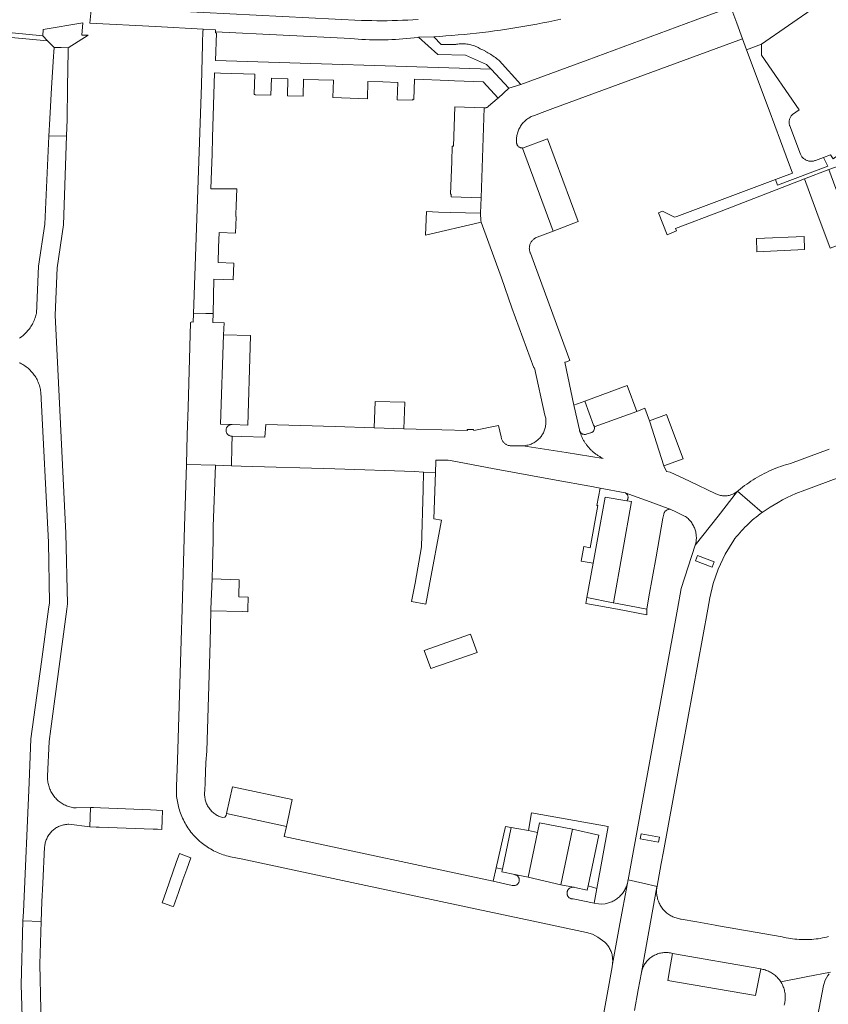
# Model space of a CAD drawing. Extents: x 152825 to 164088, y 457113 to 463005.
# Tile 258 of 364: x 158649 to 158785, y 460184 to 460349. Entities that reach past the tile are written whole.
import ezdxf

# ---------------------------------------------------------------- set-up
doc = ezdxf.new("R2010")
doc.units = 0
doc.header["$LTSCALE"] = 0.5
for name, color, linetype, lineweight in [('B-PV-VH-GESLOTENVERHARDING_ASFALT-GV', 251, 'CONTINUOUS', 18), ('B-PV-VH-GESLOTENVERHARDING_KUNSTSTOF-GV', 251, 'CONTINUOUS', 18), ('B-PV-VH-ONVERHARD_ZAND-GV', 251, 'CONTINUOUS', 18), ('B-PV-VH-OPENVERHARDING_BETONSTRAATSTEEN-GV', 251, 'CONTINUOUS', 18)]:
    doc.layers.add(name, color=color, linetype=linetype, lineweight=lineweight)

msp = doc.modelspace()

# ---------------------------------------------------------------- linework, layer by layer
at = {"layer": 'B-PV-VH-GESLOTENVERHARDING_ASFALT-GV', "flags": 128}
for points in [[(158661.078, 460351.144), (158660.801, 460348.373), (158671.82, 460347.814), (158679.81, 460347.35), (158681.85, 460347.26), (158681.855, 460346.937), (158704.582, 460345.8), (158705.206, 460345.742), (158705.83, 460345.692), (158706.456, 460345.651), (158707.081, 460345.617), (158707.707, 460345.591), (158708.334, 460345.573), (158708.96, 460345.563), (158709.587, 460345.562), (158710.213, 460345.568), (158710.839, 460345.582), (158711.466, 460345.604), (158712.091, 460345.634), (158712.717, 460345.672), (158713.342, 460345.718), (158713.966, 460345.773), (158714.589, 460345.835), (158715.212, 460345.905), (158715.834, 460345.983), (158715.978, 460346.002), (158718.499, 460346.101), (158719.524, 460346.162), (158720.549, 460346.231), (158721.573, 460346.308), (158722.597, 460346.393), (158723.619, 460346.486), (158724.641, 460346.587), (158725.663, 460346.696), (158726.683, 460346.813), (158727.702, 460346.937), (158728.721, 460347.07), (158729.738, 460347.211), (158730.754, 460347.359), (158731.769, 460347.516), (158732.783, 460347.68), (158733.796, 460347.852), (158734.807, 460348.032), (158735.816, 460348.22), (158736.824, 460348.416), (158737.831, 460348.62), (158738.836, 460348.831), (158739.839, 460349.051)], [(158715.878, 460349), (158715.015, 460348.946), (158714.152, 460348.899), (158713.288, 460348.86), (158712.424, 460348.829), (158711.56, 460348.806), (158710.695, 460348.791), (158709.831, 460348.784), (158708.966, 460348.786), (158708.102, 460348.795), (158707.237, 460348.812), (158706.373, 460348.837), (158671.038, 460350.637)], [(158648.923, 460291.373), (158649.124, 460291.28), (158649.321, 460291.181), (158649.514, 460291.074), (158649.704, 460290.961), (158649.889, 460290.84), (158650.07, 460290.713), (158650.246, 460290.58), (158650.417, 460290.44), (158650.583, 460290.294), (158650.744, 460290.143), (158650.899, 460289.985), (158651.048, 460289.822), (158651.191, 460289.654), (158651.328, 460289.481), (158651.459, 460289.303), (158651.583, 460289.12), (158651.7, 460288.933), (158651.811, 460288.742), (158651.914, 460288.546), (158652.011, 460288.348), (158652.1, 460288.145), (158652.182, 460287.94), (158652.256, 460287.732), (158652.323, 460287.522), (158652.382, 460287.309), (158652.433, 460287.094), (158652.477, 460286.877), (158652.512, 460286.659), (158652.54, 460286.44), (158653.83, 460261.28), (158654.01, 460251.08), (158653.863, 460250), (158652.66, 460241.2), (158650.89, 460228.24), (158650.575, 460220.915), (158649.64, 460199.2), (158649.56, 460197.68), (158652.612, 460197.581), (158652.72, 460200.9), (158652.88, 460204.05), (158653.19, 460210.07), (158653.191, 460210.092), (158653.207, 460210.272), (158653.231, 460210.451), (158653.262, 460210.629), (158653.301, 460210.805), (158653.348, 460210.979), (158653.403, 460211.152), (158653.466, 460211.321), (158653.535, 460211.488), (158653.612, 460211.651), (158653.697, 460211.811), (158653.788, 460211.967), (158653.886, 460212.119), (158653.991, 460212.266), (158654.102, 460212.409), (158654.219, 460212.546), (158654.342, 460212.678), (158654.471, 460212.805), (158654.606, 460212.925), (158654.745, 460213.04), (158654.89, 460213.148), (158655.039, 460213.25), (158655.193, 460213.345), (158655.35, 460213.434), (158655.512, 460213.515), (158655.677, 460213.589), (158655.845, 460213.655), (158656.016, 460213.714), (158656.189, 460213.766), (158656.364, 460213.81), (158656.541, 460213.845), (158656.72, 460213.874), (158656.899, 460213.894), (158657.079, 460213.906), (158657.26, 460213.91), (158660.79, 460213.47), (158660.92, 460216.73), (158658.46, 460216.65), (158658.431, 460216.652), (158658.229, 460216.67), (158658.029, 460216.697), (158657.83, 460216.731), (158657.632, 460216.773), (158657.436, 460216.823), (158657.242, 460216.88), (158657.051, 460216.945), (158656.862, 460217.018), (158656.677, 460217.098), (158656.494, 460217.185), (158656.316, 460217.28), (158656.141, 460217.382), (158655.97, 460217.49), (158655.804, 460217.605), (158655.642, 460217.726), (158655.486, 460217.854), (158655.334, 460217.988), (158655.188, 460218.128), (158655.048, 460218.273), (158654.913, 460218.424), (158654.785, 460218.58), (158654.663, 460218.741), (158654.547, 460218.907), (158654.438, 460219.077), (158654.336, 460219.252), (158654.241, 460219.43), (158654.153, 460219.612), (158654.072, 460219.797), (158653.998, 460219.986), (158653.933, 460220.177), (158653.874, 460220.37), (158653.823, 460220.566), (158653.781, 460220.763), (158653.746, 460220.962), (158653.719, 460221.163), (158653.699, 460221.364), (158653.688, 460221.566), (158653.685, 460221.768), (158653.69, 460221.97), (158653.95, 460227.79), (158654.235, 460229.908), (158656.939, 460250), (158657.06, 460250.9), (158656.78, 460262.76), (158655.396, 460290.283), (158654.94, 460299.36), (158655.31, 460307.32), (158656.36, 460314.54), (158656.876, 460329.467), (158653.914, 460329.407), (158653.23, 460314.65), (158652.17, 460307.58), (158651.801, 460299.62), (158651.785, 460299.55), (158651.73, 460299.328), (158651.667, 460299.107), (158651.596, 460298.889), (158651.517, 460298.673), (158651.432, 460298.46), (158651.338, 460298.251), (158651.238, 460298.044), (158651.13, 460297.841), (158651.016, 460297.643), (158650.894, 460297.448), (158650.766, 460297.258), (158650.631, 460297.072), (158650.49, 460296.891), (158650.343, 460296.715), (158650.19, 460296.544), (158650.101, 460296.451), (158650.03, 460296.379), (158649.865, 460296.219), (158649.695, 460296.065), (158649.519, 460295.918), (158649.339, 460295.776), (158649.153, 460295.641), (158648.963, 460295.512)], [(158752.206, 460182.658), (158752.83, 460186.1), (158753.36, 460189.02), (158754.613, 460195.894), (158755.984, 460203.407), (158755.998, 460203.487), (158753.634, 460204.025), (158751.13, 460204.58), (158751.107, 460204.419), (158751.072, 460204.229), (158751.029, 460204.041), (158749.769, 460197.209), (158748.518, 460190.431), (158748.506, 460190.346), (158748.475, 460190.162), (158748.435, 460189.979), (158742.86, 460159.04)], [(158652.89, 460167.59), (158652.38, 460190.46), (158652.612, 460197.581), (158649.56, 460197.68), (158649.26, 460186.96), (158649.85, 460167.44)]]:
    msp.add_lwpolyline(points, dxfattribs=at)
for points in [[(158655.97, 460344.265), (158654.8, 460344.31), (158654.749, 460343.534), (158654.699, 460342.757), (158654.374, 460337.538), (158654.05, 460332.32), (158653.914, 460329.407), (158656.876, 460329.467), (158656.957, 460332.191), (158657.041, 460337.674), (158657.133, 460343.688), (158657.14, 460344.22)], [(158661.411, 460216.71), (158660.92, 460216.73), (158660.855, 460215.1), (158660.79, 460213.47), (158661.82, 460213.434), (158662.372, 460213.414), (158666.891, 460213.257), (158671.41, 460213.1), (158672.125, 460213.075), (158672.84, 460213.05), (158672.905, 460214.64), (158672.97, 460216.23), (158671.97, 460216.271), (158670.971, 460216.313), (158666.772, 460216.488), (158662.573, 460216.663)], [(158677.71, 460208.29), (158675.84, 460209.03), (158675.289, 460207.471), (158673.586, 460202.643), (158672.917, 460200.755), (158673.12, 460200.68), (158674.53, 460200.19), (158674.821, 460200.088), (158675.654, 460202.454), (158676.405, 460204.587), (158677.037, 460206.38)]]:
    msp.add_lwpolyline(points, close=True, dxfattribs=at)
at = {"layer": 'B-PV-VH-GESLOTENVERHARDING_KUNSTSTOF-GV', "flags": 128}
for points in [[(158780.737, 460310.379), (158780.669, 460312.559), (158772.669, 460312.204), (158772.759, 460310.015)], [(158725.791, 460242.77), (158724.706, 460245.796), (158716.904, 460243.073), (158718.013, 460240.068)]]:
    msp.add_lwpolyline(points, close=True, dxfattribs=at)
at = {"layer": 'B-PV-VH-ONVERHARD_ZAND-GV', "flags": 128}
for points in [[(158742.051, 460284.254), (158742.1, 460284.02), (158742.957, 460280.132), (158742.972, 460280.048), (158742.995, 460279.966), (158743.025, 460279.887), (158743.063, 460279.81), (158743.108, 460279.737), (158743.16, 460279.669), (158743.217, 460279.606), (158743.28, 460279.548), (158743.349, 460279.497), (158743.421, 460279.453), (158743.498, 460279.415), (158743.578, 460279.385), (158743.66, 460279.362), (158743.744, 460279.347), (158743.829, 460279.341), (158743.915, 460279.342), (158743.999, 460279.351), (158744.083, 460279.368), (158744.165, 460279.392), (158744.238, 460279.422), (158744.829, 460279.607), (158744.908, 460279.628), (158744.984, 460279.656), (158745.058, 460279.691), (158745.127, 460279.734), (158745.192, 460279.783), (158745.252, 460279.838), (158745.306, 460279.899), (158745.354, 460279.965), (158745.395, 460280.036), (158745.429, 460280.109), (158745.456, 460280.187), (158745.475, 460280.266), (158745.486, 460280.347), (158745.49, 460280.428), (158745.485, 460280.509), (158745.472, 460280.59), (158745.462, 460280.633), (158745.417, 460280.761), (158745.351, 460280.88), (158743.89, 460284.93)], [(158750.642, 460269.555), (158746.439, 460270.326), (158745.89, 460267.44), (158746.08, 460267.41), (158744.77, 460260.32), (158743.69, 460260.53), (158743.25, 460258.07), (158745.251, 460257.711), (158747.28, 460268.84), (158750.899, 460268.212), (158750.953, 460268.273), (158751.001, 460268.34), (158751.041, 460268.411), (158751.075, 460268.485), (158751.102, 460268.563), (158751.12, 460268.642), (158751.131, 460268.723), (158751.134, 460268.805), (158751.129, 460268.887), (158751.115, 460268.967), (158751.095, 460269.046), (158751.066, 460269.123), (158751.03, 460269.196), (158750.987, 460269.266), (158750.938, 460269.331), (158750.882, 460269.391), (158750.821, 460269.445), (158750.755, 460269.493), (158750.684, 460269.534), (158750.656, 460269.55)], [(158748.61, 460251.09), (158744.2, 460251.95), (158744.016, 460250.984), (158749.375, 460250), (158754.307, 460249.092), (158754.278, 460250.042), (158751.36, 460250.582), (158748.69, 460251.075)], [(158747.8, 460213.55), (158734.94, 460215.82), (158734.42, 460212.87), (158735.94, 460212.54), (158736.29, 460214.18), (158741.83, 460213.08), (158746.22, 460212.09), (158744.41, 460203.558), (158745.872, 460203.157)], [(158731.512, 460213.385), (158730.53, 460213.56), (158728.999, 460206.606), (158730.053, 460206.404)], [(158730.053, 460206.404), (158728.999, 460206.606), (158728.5, 460204.34), (158731.69, 460203.65), (158731.774, 460203.631), (158731.86, 460203.619), (158731.946, 460203.615), (158732.032, 460203.62), (158732.118, 460203.632), (158732.202, 460203.652), (158732.284, 460203.68), (158732.363, 460203.716), (158732.438, 460203.758), (158732.509, 460203.807), (158732.575, 460203.863), (158732.636, 460203.924), (158732.691, 460203.991), (158732.739, 460204.063), (158732.781, 460204.139), (158732.815, 460204.218), (158732.842, 460204.3), (158732.861, 460204.384), (158732.872, 460204.47), (158732.876, 460204.556), (158732.871, 460204.643), (158732.859, 460204.728), (158732.838, 460204.812), (158732.81, 460204.894), (158732.775, 460204.973), (158732.732, 460205.048), (158732.683, 460205.119), (158732.627, 460205.185), (158732.565, 460205.245), (158732.498, 460205.3), (158732.426, 460205.348), (158732.35, 460205.389), (158732.271, 460205.424), (158732.189, 460205.45), (158732.15, 460205.46), (158729.95, 460205.91)], [(158745.872, 460203.157), (158744.41, 460203.558), (158744.26, 460202.85), (158742.17, 460203.31), (158742.084, 460203.333), (158741.997, 460203.348), (158741.908, 460203.355), (158741.819, 460203.355), (158741.731, 460203.346), (158741.643, 460203.329), (158741.558, 460203.305), (158741.475, 460203.273), (158741.395, 460203.234), (158741.319, 460203.187), (158741.248, 460203.134), (158741.182, 460203.075), (158741.121, 460203.01), (158741.066, 460202.94), (158741.018, 460202.865), (158740.977, 460202.787), (158740.943, 460202.705), (158740.916, 460202.62), (158740.898, 460202.533), (158740.887, 460202.444), (158740.884, 460202.356), (158740.889, 460202.267), (158740.902, 460202.179), (158740.923, 460202.093), (158740.951, 460202.008), (158740.988, 460201.927), (158741.031, 460201.85), (158741.081, 460201.776), (158741.137, 460201.707), (158741.199, 460201.644), (158741.267, 460201.586), (158741.34, 460201.535), (158741.417, 460201.491), (158741.497, 460201.453), (158741.581, 460201.424), (158741.667, 460201.401), (158741.755, 460201.387), (158741.844, 460201.38), (158741.89, 460201.38), (158745.413, 460200.684)]]:
    msp.add_lwpolyline(points, close=True, dxfattribs=at)
at = {"layer": 'B-PV-VH-OPENVERHARDING_BETONSTRAATSTEEN-GV', "flags": 128}
for points in [[(158726.49, 460314.999), (158729.9, 460305.61), (158731.62, 460300.58), (158735.3, 460290.55), (158735.44, 460290.55), (158737.186, 460282.591), (158737.231, 460282.424), (158737.27, 460282.249), (158737.302, 460282.072), (158737.325, 460281.894), (158737.341, 460281.715), (158737.348, 460281.536), (158737.348, 460281.356), (158737.339, 460281.177), (158737.323, 460280.998), (158737.298, 460280.82), (158737.266, 460280.644), (158737.226, 460280.469), (158737.178, 460280.296), (158737.122, 460280.125), (158737.059, 460279.957), (158736.989, 460279.792), (158736.911, 460279.63), (158736.826, 460279.472), (158736.734, 460279.318), (158736.636, 460279.168), (158736.53, 460279.022), (158736.419, 460278.882), (158736.301, 460278.746), (158736.177, 460278.616), (158736.048, 460278.492), (158735.913, 460278.373), (158735.773, 460278.261), (158735.628, 460278.155), (158735.479, 460278.055), (158735.325, 460277.962), (158735.168, 460277.876), (158735.006, 460277.798), (158734.841, 460277.726), (158734.674, 460277.662), (158734.503, 460277.606), (158734.331, 460277.557), (158734.156, 460277.516), (158733.98, 460277.482), (158733.802, 460277.457), (158733.623, 460277.44), (158733.444, 460277.43), (158740.752, 460276.289), (158746.94, 460275.32), (158746.824, 460275.376), (158746.708, 460275.434), (158746.594, 460275.494), (158746.48, 460275.556), (158746.368, 460275.62), (158746.257, 460275.686), (158746.147, 460275.754), (158746.038, 460275.824), (158745.931, 460275.896), (158745.825, 460275.969), (158745.72, 460276.045), (158745.616, 460276.122), (158745.514, 460276.201), (158745.414, 460276.282), (158745.314, 460276.365), (158745.216, 460276.449), (158745.12, 460276.536), (158745.025, 460276.624), (158744.932, 460276.713), (158744.841, 460276.804), (158744.751, 460276.897), (158744.662, 460276.991), (158744.576, 460277.087), (158744.491, 460277.184), (158744.407, 460277.283), (158744.326, 460277.383), (158744.246, 460277.485), (158744.168, 460277.588), (158744.092, 460277.693), (158744.018, 460277.799), (158743.946, 460277.906), (158743.876, 460278.014), (158743.807, 460278.124), (158743.74, 460278.234), (158743.676, 460278.346), (158743.613, 460278.459), (158743.553, 460278.573), (158743.494, 460278.689), (158743.438, 460278.805), (158743.383, 460278.922), (158743.331, 460279.04), (158743.28, 460279.159), (158743.232, 460279.279), (158743.186, 460279.4), (158743.142, 460279.521), (158743.1, 460279.643), (158743.06, 460279.766), (158743.025, 460279.887), (158742.995, 460279.966), (158742.972, 460280.048), (158742.957, 460280.132), (158742.1, 460284.02), (158742.051, 460284.254), (158740.53, 460291.46), (158740.63, 460291.5), (158741.37, 460291.78), (158737.27, 460302.87), (158735.18, 460308.55), (158734.728, 460309.766), (158734.693, 460309.849), (158734.651, 460309.968), (158734.617, 460310.09), (158734.59, 460310.214), (158734.571, 460310.339), (158734.56, 460310.464), (158734.557, 460310.591), (158734.562, 460310.717), (158734.575, 460310.843), (158734.596, 460310.968), (158734.625, 460311.091), (158734.661, 460311.212), (158734.705, 460311.33), (158734.757, 460311.446), (158734.815, 460311.558), (158734.881, 460311.666), (158734.953, 460311.77), (158735.032, 460311.869), (158735.117, 460311.962), (158735.207, 460312.05), (158735.303, 460312.133), (158735.404, 460312.209), (158735.51, 460312.278), (158735.62, 460312.341), (158735.733, 460312.397), (158735.85, 460312.445), (158738.58, 460313.48), (158733.4, 460327.42), (158733.345, 460327.421), (158733.256, 460327.429), (158733.169, 460327.446), (158733.083, 460327.47), (158733, 460327.501), (158732.92, 460327.54), (158732.843, 460327.586), (158732.771, 460327.639), (158732.705, 460327.698), (158732.644, 460327.762), (158732.588, 460327.832), (158732.54, 460327.907), (158732.498, 460327.985), (158732.463, 460328.067), (158732.436, 460328.152), (158732.428, 460328.221), (158732.41, 460328.407), (158732.401, 460328.595), (158732.399, 460328.782), (158732.406, 460328.969), (158732.42, 460329.156), (158732.443, 460329.343), (158732.473, 460329.527), (158732.511, 460329.711), (158732.557, 460329.893), (158732.611, 460330.073), (158732.672, 460330.25), (158732.741, 460330.424), (158732.817, 460330.595), (158732.901, 460330.763), (158732.992, 460330.927), (158733.089, 460331.088), (158733.193, 460331.243), (158733.304, 460331.395), (158733.421, 460331.541), (158733.544, 460331.682), (158733.674, 460331.818), (158733.808, 460331.949), (158733.949, 460332.073), (158734.094, 460332.191), (158734.245, 460332.303), (158734.4, 460332.409), (158734.559, 460332.508), (158734.722, 460332.599), (158734.89, 460332.684), (158735.06, 460332.762), (158735.234, 460332.832), (158735.411, 460332.895), (158735.59, 460332.95), (158736.237, 460333.189), (158738.504, 460334.025), (158770.34, 460345.77), (158769.376, 460348.362), (158768.362, 460351.085), (158762.4, 460348.86), (158744.27, 460342.14), (158733.109, 460338.106), (158731.14, 460337.44), (158729.35, 460335.8), (158729.182, 460335.659), (158727.73, 460334.44), (158727.719, 460334.429), (158727.708, 460334.417), (158727.697, 460334.406), (158727.685, 460334.396), (158727.674, 460334.385), (158727.662, 460334.375), (158727.65, 460334.364), (158727.638, 460334.354), (158727.625, 460334.345), (158727.613, 460334.335), (158727.6, 460334.326), (158727.587, 460334.317), (158727.574, 460334.308), (158727.561, 460334.299), (158727.548, 460334.291), (158727.535, 460334.282), (158727.521, 460334.275), (158727.507, 460334.267), (158727.493, 460334.259), (158727.479, 460334.252), (158727.465, 460334.245), (158727.451, 460334.238), (158727.437, 460334.232), (158727.422, 460334.225), (158727.408, 460334.219), (158727.393, 460334.214), (158727.378, 460334.208), (158727.364, 460334.203), (158727.349, 460334.198), (158727.334, 460334.193), (158727.319, 460334.189), (158727.303, 460334.185), (158727.288, 460334.181), (158727.273, 460334.177), (158727.258, 460334.174), (158727.242, 460334.17), (158727.227, 460334.167), (158727.211, 460334.165), (158727.196, 460334.163), (158727.18, 460334.16), (158727.164, 460334.159), (158727.149, 460334.157), (158727.133, 460334.156), (158727.117, 460334.155), (158727.102, 460334.154), (158727.086, 460334.154), (158727.07, 460334.153), (158727.054, 460334.154), (158727.038, 460334.154), (158727.023, 460334.155), (158727.007, 460334.156), (158726.991, 460334.157), (158726.976, 460334.158), (158726.96, 460334.16), (158726.45, 460319.06), (158726.39, 460317.85), (158726.37, 460316.48), (158726.41, 460315.22)], [(158657.14, 460344.22), (158660.506, 460346.343), (158659.439, 460346.344), (158659.582, 460348.435), (158652.946, 460347.305), (158652.868, 460346.242), (158653.683, 460345.427), (158654.8, 460344.31)], [(158652.868, 460346.242), (158645.383, 460346.971), (158645.15, 460346.196), (158648.178, 460345.903), (158653.683, 460345.427)], [(158691.175, 460336.282), (158691.27, 460339.12), (158694.04, 460339.03), (158693.944, 460336.188), (158696.566, 460336.137), (158696.66, 460338.95), (158699.189, 460338.87), (158701.69, 460338.79), (158701.599, 460335.872), (158707.37, 460335.66), (158707.46, 460338.6), (158709.961, 460338.52), (158712.46, 460338.44), (158712.353, 460335.515), (158714.996, 460335.429), (158715, 460335.59), (158715.16, 460335.58), (158715.27, 460338.98), (158721.05, 460338.77), (158721.98, 460338.7), (158726.82, 460338.55), (158729.35, 460335.8), (158731.14, 460337.44), (158728.16, 460340.67), (158681.89, 460342.12), (158682.06, 460346.71), (158681.86, 460346.75), (158681.855, 460346.937), (158681.85, 460347.26), (158679.81, 460347.35), (158679.77, 460346.88), (158679.718, 460345.18), (158679.706, 460344.786), (158679.5, 460338), (158678.168, 460299.586), (158680.273, 460299.622), (158681.462, 460299.64), (158681.62, 460305.4), (158684.859, 460305.305), (158684.938, 460308.108), (158682.3, 460308.21), (158682.385, 460310.709), (158682.47, 460313.22), (158685.236, 460313.128), (158685.35, 460315.79), (158685.36, 460315.94), (158685.27, 460315.94), (158685.28, 460316.26), (158685.36, 460317.74), (158685.46, 460320.54), (158681.089, 460320.54), (158681.18, 460323.59), (158681.29, 460326.4), (158681.35, 460329.17), (158681.698, 460340.032), (158682.71, 460340), (158688.49, 460339.81), (158688.37, 460336.42), (158688.52, 460336.42), (158688.517, 460336.368)], [(158719.73, 460344.78), (158718.499, 460346.101), (158715.978, 460346.002), (158719.19, 460343.12), (158723.86, 460343), (158727.39, 460341.44), (158728.16, 460340.67), (158731.14, 460337.44), (158733.109, 460338.106), (158729.5, 460342.1), (158729.476, 460342.12), (158729.451, 460342.14), (158729.257, 460342.295), (158729.061, 460342.446), (158728.862, 460342.595), (158728.66, 460342.739), (158728.455, 460342.88), (158728.249, 460343.017), (158728.039, 460343.15), (158727.828, 460343.279), (158727.614, 460343.405), (158727.398, 460343.527), (158727.213, 460343.627), (158727.179, 460343.645), (158726.959, 460343.759), (158726.736, 460343.869), (158726.512, 460343.975), (158726.327, 460344.089), (158726.138, 460344.196), (158725.945, 460344.296), (158725.749, 460344.389), (158725.549, 460344.475), (158725.346, 460344.553), (158725.141, 460344.623), (158724.933, 460344.686), (158724.723, 460344.742), (158724.511, 460344.789), (158724.297, 460344.829), (158724.082, 460344.861), (158723.867, 460344.885), (158723.65, 460344.901), (158723.433, 460344.909), (158723.216, 460344.909), (158722.998, 460344.901), (158722.782, 460344.885), (158722.566, 460344.861), (158722.351, 460344.829), (158722.244, 460344.81)], [(158775.87, 460322.11), (158776.2, 460321.2), (158784.65, 460324.37), (158783.952, 460325.844), (158782.569, 460325.327), (158782.481, 460325.297), (158782.36, 460325.262), (158782.236, 460325.234), (158782.112, 460325.215), (158781.986, 460325.203), (158781.859, 460325.2), (158781.733, 460325.205), (158781.607, 460325.217), (158781.483, 460325.238), (158781.359, 460325.266), (158781.238, 460325.302), (158781.12, 460325.346), (158781.004, 460325.397), (158780.892, 460325.455), (158780.783, 460325.52), (158780.679, 460325.592), (158780.58, 460325.671), (158780.486, 460325.755), (158780.398, 460325.845), (158780.315, 460325.941), (158780.239, 460326.042), (158780.169, 460326.147), (158780.106, 460326.257), (158780.05, 460326.37), (158778.28, 460331.137), (158778.253, 460331.214), (158778.221, 460331.328), (158778.196, 460331.444), (158778.18, 460331.562), (158778.171, 460331.68), (158778.17, 460331.799), (158778.177, 460331.917), (158778.193, 460332.035), (158778.216, 460332.151), (158778.247, 460332.265), (158778.285, 460332.378), (158778.331, 460332.487), (158778.384, 460332.593), (158778.445, 460332.695), (158778.512, 460332.793), (158778.585, 460332.886), (158778.665, 460332.974), (158778.75, 460333.056), (158779.86, 460333.83), (158773.51, 460343.01), (158773.532, 460344.841), (158771.031, 460343.913), (158774.8, 460333.78), (158777.652, 460326.047), (158778.71, 460323.18), (158776.8, 460322.47)], [(158726.96, 460334.16), (158722.03, 460334.31), (158721.8, 460327.7), (158721.596, 460327.711), (158721.52, 460325.14), (158721.34, 460319.66), (158721.44, 460319.66), (158721.43, 460319.23), (158726.45, 460319.06)], [(158742.76, 460315.06), (158737.62, 460328.98), (158733.4, 460327.42), (158738.58, 460313.48)], [(158783.952, 460325.844), (158784.65, 460324.37), (158776.2, 460321.2), (158775.87, 460322.11), (158759.31, 460315.94), (158758.907, 460315.802), (158756.923, 460316.835), (158756.237, 460316.523), (158757.674, 460312.844), (158759.276, 460313.539), (158759.096, 460313.931), (158766.77, 460316.843), (158780.74, 460322.27), (158784.84, 460323.79), (158787.531, 460324.785), (158789.06, 460325.35), (158790.176, 460325.747), (158790.24, 460325.77), (158788.789, 460326.271), (158788.724, 460326.233), (158787.646, 460326.247), (158787.23, 460326.81), (158785.56, 460325.61), (158785.1, 460326.274)], [(158789.502, 460311.242), (158784.84, 460323.79), (158780.74, 460322.27), (158782.838, 460316.599), (158785.05, 460310.62), (158788.419, 460311.823), (158788.447, 460311.829), (158788.534, 460311.84), (158788.621, 460311.844), (158788.708, 460311.84), (158788.794, 460311.828), (158788.879, 460311.808), (158788.961, 460311.78), (158789.041, 460311.745), (158789.117, 460311.703), (158789.189, 460311.653), (158789.256, 460311.598), (158789.318, 460311.536), (158789.374, 460311.47), (158789.424, 460311.398), (158789.466, 460311.322)], [(158719.32, 460316.66), (158717.31, 460316.75), (158717.123, 460312.811), (158726.263, 460314.934), (158726.49, 460314.999), (158726.41, 460315.22), (158726.37, 460316.48), (158721.34, 460316.608)], [(158683.35, 460298.1), (158681.42, 460298.11), (158681.462, 460299.64), (158680.273, 460299.622), (158678.168, 460299.586), (158678.12, 460298.21), (158677.93, 460298.22), (158677.68, 460298.12), (158677.28, 460283.85), (158677.14, 460279.263), (158676.988, 460274.299), (158681.9, 460274.17), (158684.55, 460274.089), (158684.622, 460277.336), (158684.692, 460279.039), (158684.604, 460279.038), (158684.516, 460279.045), (158684.428, 460279.06), (158684.342, 460279.083), (158684.258, 460279.114), (158684.178, 460279.152), (158684.101, 460279.196), (158684.028, 460279.248), (158683.961, 460279.306), (158683.899, 460279.37), (158683.843, 460279.439), (158683.793, 460279.513), (158683.75, 460279.591), (158683.714, 460279.672), (158683.686, 460279.757), (158683.665, 460279.843), (158683.653, 460279.932), (158683.648, 460280.021), (158683.651, 460280.109), (158683.663, 460280.198), (158683.682, 460280.285), (158683.709, 460280.37), (158683.743, 460280.452), (158683.784, 460280.53), (158683.833, 460280.605), (158683.888, 460280.675), (158683.949, 460280.74), (158684.016, 460280.799), (158684.087, 460280.852), (158684.163, 460280.898), (158684.243, 460280.937), (158684.326, 460280.969), (158684.412, 460280.993), (158684.499, 460281.01), (158684.588, 460281.018), (158684.677, 460281.019), (158682.689, 460281.084), (158683.241, 460296.072)], [(158687.769, 460295.93), (158683.241, 460296.072), (158682.689, 460281.084), (158684.677, 460281.019), (158687.32, 460280.92), (158687.71, 460293.982)], [(158752.59, 460283.22), (158751.001, 460287.565), (158743.89, 460284.93), (158745.351, 460280.88), (158745.417, 460280.761), (158745.462, 460280.633)], [(158713.663, 460284.741), (158708.66, 460284.9), (158708.51, 460280.45), (158713.51, 460280.311), (158713.61, 460283.2)], [(158754.74, 460281.62), (158753.95, 460283.73), (158752.59, 460283.22), (158745.462, 460280.633), (158745.472, 460280.59), (158745.485, 460280.509), (158745.49, 460280.428), (158745.486, 460280.347), (158745.475, 460280.266), (158745.456, 460280.187), (158745.429, 460280.109), (158745.395, 460280.036), (158745.354, 460279.965), (158745.306, 460279.899), (158745.252, 460279.838), (158745.192, 460279.783), (158745.127, 460279.734), (158745.058, 460279.691), (158744.984, 460279.656), (158744.908, 460279.628), (158744.829, 460279.607), (158744.238, 460279.422), (158744.165, 460279.392), (158744.083, 460279.368), (158743.999, 460279.351), (158743.915, 460279.342), (158743.829, 460279.341), (158743.744, 460279.347), (158743.66, 460279.362), (158743.578, 460279.385), (158743.498, 460279.415), (158743.421, 460279.453), (158743.349, 460279.497), (158743.28, 460279.548), (158743.217, 460279.606), (158743.16, 460279.669), (158743.108, 460279.737), (158743.063, 460279.81), (158743.025, 460279.887), (158743.06, 460279.766), (158743.1, 460279.643), (158743.142, 460279.521), (158743.186, 460279.4), (158743.232, 460279.279), (158743.28, 460279.159), (158743.331, 460279.04), (158743.383, 460278.922), (158743.438, 460278.805), (158743.494, 460278.689), (158743.553, 460278.573), (158743.613, 460278.459), (158743.676, 460278.346), (158743.74, 460278.234), (158743.807, 460278.124), (158743.876, 460278.014), (158743.946, 460277.906), (158744.018, 460277.799), (158744.092, 460277.693), (158744.168, 460277.588), (158744.246, 460277.485), (158744.326, 460277.383), (158744.407, 460277.283), (158744.491, 460277.184), (158744.576, 460277.087), (158744.662, 460276.991), (158744.751, 460276.897), (158744.841, 460276.804), (158744.932, 460276.713), (158745.025, 460276.624), (158745.12, 460276.536), (158745.216, 460276.449), (158745.314, 460276.365), (158745.414, 460276.282), (158745.514, 460276.201), (158745.616, 460276.122), (158745.72, 460276.045), (158745.825, 460275.969), (158745.931, 460275.896), (158746.038, 460275.824), (158746.147, 460275.754), (158746.257, 460275.686), (158746.368, 460275.62), (158746.48, 460275.556), (158746.594, 460275.494), (158746.708, 460275.434), (158746.824, 460275.376), (158746.94, 460275.32), (158740.752, 460276.289), (158733.444, 460277.43), (158731.488, 460277.441), (158731.475, 460277.441), (158731.358, 460277.447), (158731.243, 460277.46), (158731.129, 460277.481), (158731.016, 460277.511), (158730.906, 460277.547), (158730.799, 460277.592), (158730.694, 460277.643), (158730.594, 460277.702), (158730.498, 460277.767), (158730.407, 460277.839), (158730.321, 460277.917), (158730.24, 460278.001), (158730.165, 460278.09), (158730.097, 460278.184), (158730.035, 460278.282), (158729.98, 460278.385), (158729.933, 460278.491), (158729.892, 460278.6), (158729.86, 460278.712), (158729.835, 460278.825), (158729.818, 460278.94), (158729.39, 460280.87), (158725.25, 460279.99), (158725.21, 460280.19), (158724.117, 460280.198), (158724.16, 460279.99), (158715.56, 460280.24), (158713.51, 460280.311), (158708.51, 460280.45), (158701.98, 460280.65), (158690.33, 460281), (158690.18, 460278.86), (158686.32, 460279), (158684.692, 460279.039), (158684.622, 460277.336), (158684.55, 460274.089), (158686.17, 460274.04), (158701.89, 460273.55), (158715.3, 460273.1), (158716.8, 460273.02), (158718.801, 460272.958), (158718.86, 460274.82), (158718.86, 460275.02), (158720.91, 460275.02), (158721.609, 460274.888), (158728.35, 460273.62), (158738.46, 460271.78), (158745.355, 460270.531), (158745.55, 460270.492), (158746.439, 460270.326), (158750.642, 460269.555), (158750.656, 460269.55), (158754.816, 460268.052), (158758.3, 460266.77), (158759.146, 460266.359), (158760.719, 460265.598), (158760.767, 460265.565), (158760.916, 460265.453), (158761.061, 460265.335), (158761.2, 460265.212), (158761.334, 460265.082), (158761.463, 460264.946), (158761.585, 460264.806), (158761.702, 460264.66), (158761.812, 460264.509), (158761.915, 460264.354), (158762.012, 460264.194), (158762.101, 460264.031), (158762.184, 460263.864), (158762.259, 460263.693), (158762.327, 460263.519), (158762.388, 460263.343), (158762.441, 460263.164), (158762.486, 460262.983), (158762.523, 460262.8), (158762.553, 460262.616), (158762.574, 460262.431), (158762.588, 460262.245), (158762.593, 460262.058), (158762.591, 460261.872), (158762.581, 460261.685), (158762.562, 460261.5), (158762.536, 460261.315), (158762.502, 460261.131), (158762.46, 460260.95), (158762.41, 460260.77), (158766.24, 460265.643), (158769.524, 460269.825), (158769.411, 460269.733), (158769.28, 460269.636), (158769.144, 460269.546), (158769.004, 460269.463), (158768.86, 460269.386), (158768.713, 460269.317), (158768.562, 460269.255), (158768.409, 460269.2), (158768.253, 460269.153), (158768.095, 460269.114), (158767.935, 460269.083), (158767.774, 460269.059), (158767.612, 460269.043), (158767.449, 460269.036), (158767.286, 460269.036), (158767.123, 460269.045), (158766.961, 460269.061), (158766.8, 460269.085), (158766.64, 460269.117), (158766.483, 460269.157), (158766.327, 460269.205), (158766.173, 460269.26), (158766.023, 460269.323), (158765.876, 460269.393), (158761.468, 460271.475), (158759.773, 460272.276), (158758.22, 460273.01), (158757.576, 460273.133), (158757.16, 460274.09)], [(158760.38, 460275.26), (158757.61, 460282.71), (158754.74, 460281.62), (158757.16, 460274.09)], [(158681.9, 460274.17), (158676.988, 460274.299), (158676.67, 460263.89), (158676.256, 460250), (158676.1, 460244.78), (158675.47, 460224.67), (158675.31, 460220.25), (158675.357, 460218.569), (158675.656, 460216.914), (158675.733, 460216.622), (158675.817, 460216.332), (158675.909, 460216.045), (158676.008, 460215.76), (158676.115, 460215.477), (158676.23, 460215.198), (158676.351, 460214.922), (158676.48, 460214.649), (158676.617, 460214.379), (158676.76, 460214.114), (158676.91, 460213.852), (158677.068, 460213.594), (158677.232, 460213.341), (158677.402, 460213.092), (158677.579, 460212.847), (158677.763, 460212.608), (158677.953, 460212.373), (158678.149, 460212.143), (158678.351, 460211.919), (158678.559, 460211.7), (158678.773, 460211.487), (158678.992, 460211.279), (158679.216, 460211.078), (158679.446, 460210.882), (158679.681, 460210.693), (158679.921, 460210.509), (158680.166, 460210.333), (158680.416, 460210.162), (158680.543, 460210.079), (158680.788, 460209.919), (158681.037, 460209.766), (158681.29, 460209.619), (158681.547, 460209.48), (158681.808, 460209.347), (158682.073, 460209.222), (158682.34, 460209.104), (158682.611, 460208.993), (158682.885, 460208.89), (158683.162, 460208.795), (158683.441, 460208.707), (158683.722, 460208.626), (158684.005, 460208.554), (158684.291, 460208.489), (158684.38, 460208.47), (158686.19, 460208.11), (158705.56, 460203.98), (158723.92, 460200.08), (158734.95, 460197.72), (158744.16, 460195.73), (158745.151, 460195.455), (158746.068, 460194.989), (158747.229, 460194.136), (158747.256, 460194.11), (158747.386, 460193.976), (158747.51, 460193.836), (158747.628, 460193.691), (158747.74, 460193.541), (158747.846, 460193.387), (158747.945, 460193.227), (158748.036, 460193.065), (158748.121, 460192.898), (158748.199, 460192.728), (158748.269, 460192.554), (158748.332, 460192.378), (158748.387, 460192.199), (158748.435, 460192.018), (158748.474, 460191.835), (158748.506, 460191.651), (158748.53, 460191.466), (158748.546, 460191.279), (158748.554, 460191.092), (158748.554, 460190.905), (158748.546, 460190.718), (158748.53, 460190.532), (158748.518, 460190.431), (158749.769, 460197.209), (158751.029, 460204.041), (158750.978, 460203.855), (158750.92, 460203.671), (158750.854, 460203.49), (158750.781, 460203.312), (158750.701, 460203.137), (158750.613, 460202.965), (158750.518, 460202.797), (158750.416, 460202.633), (158750.308, 460202.474), (158750.193, 460202.319), (158750.072, 460202.169), (158749.944, 460202.024), (158749.811, 460201.885), (158749.672, 460201.751), (158749.528, 460201.623), (158749.378, 460201.501), (158749.224, 460201.386), (158749.065, 460201.277), (158748.901, 460201.175), (158748.734, 460201.08), (158748.562, 460200.991), (158748.387, 460200.91), (158748.209, 460200.836), (158748.028, 460200.77), (158747.844, 460200.711), (158747.658, 460200.66), (158747.47, 460200.617), (158747.281, 460200.581), (158746.717, 460200.512), (158746.15, 460200.54), (158745.413, 460200.684), (158741.89, 460201.38), (158741.844, 460201.38), (158741.755, 460201.387), (158741.667, 460201.401), (158741.581, 460201.424), (158741.497, 460201.453), (158741.417, 460201.491), (158741.34, 460201.535), (158741.267, 460201.586), (158741.199, 460201.644), (158741.137, 460201.707), (158741.081, 460201.776), (158741.031, 460201.85), (158740.988, 460201.927), (158740.951, 460202.008), (158740.923, 460202.093), (158740.902, 460202.179), (158740.889, 460202.267), (158740.884, 460202.356), (158740.887, 460202.444), (158740.898, 460202.533), (158740.916, 460202.62), (158740.943, 460202.705), (158740.977, 460202.787), (158741.018, 460202.865), (158741.066, 460202.94), (158741.121, 460203.01), (158741.182, 460203.075), (158741.248, 460203.134), (158741.319, 460203.187), (158741.395, 460203.234), (158741.475, 460203.273), (158741.558, 460203.305), (158741.643, 460203.329), (158741.731, 460203.346), (158741.819, 460203.355), (158741.908, 460203.355), (158741.997, 460203.348), (158739.87, 460203.73), (158734.35, 460205.05), (158732.15, 460205.46), (158732.189, 460205.45), (158732.271, 460205.424), (158732.35, 460205.389), (158732.426, 460205.348), (158732.498, 460205.3), (158732.565, 460205.245), (158732.627, 460205.185), (158732.683, 460205.119), (158732.732, 460205.048), (158732.775, 460204.973), (158732.81, 460204.894), (158732.838, 460204.812), (158732.859, 460204.728), (158732.871, 460204.643), (158732.876, 460204.556), (158732.872, 460204.47), (158732.861, 460204.384), (158732.842, 460204.3), (158732.815, 460204.218), (158732.781, 460204.139), (158732.739, 460204.063), (158732.691, 460203.991), (158732.636, 460203.924), (158732.575, 460203.863), (158732.509, 460203.807), (158732.438, 460203.758), (158732.363, 460203.716), (158732.284, 460203.68), (158732.202, 460203.652), (158732.118, 460203.632), (158732.032, 460203.62), (158731.946, 460203.615), (158731.86, 460203.619), (158731.774, 460203.631), (158731.69, 460203.65), (158728.5, 460204.34), (158693.43, 460211.84), (158693.792, 460213.562), (158683.746, 460215.717), (158683.68, 460215.414), (158683.437, 460215.103), (158683.048, 460215.041), (158682.886, 460215.09), (158682.714, 460215.151), (158682.545, 460215.218), (158682.38, 460215.294), (158682.218, 460215.376), (158682.059, 460215.466), (158681.905, 460215.562), (158681.755, 460215.665), (158681.61, 460215.774), (158681.47, 460215.89), (158681.334, 460216.012), (158681.205, 460216.139), (158681.081, 460216.273), (158680.963, 460216.411), (158680.852, 460216.555), (158680.746, 460216.703), (158680.648, 460216.856), (158680.556, 460217.013), (158680.471, 460217.174), (158680.393, 460217.338), (158680.323, 460217.506), (158680.26, 460217.677), (158680.205, 460217.85), (158680.157, 460218.026), (158680.117, 460218.203), (158680.085, 460218.382), (158680.061, 460218.562), (158680.045, 460218.744), (158680.037, 460218.925), (158680.036, 460219.107), (158680.044, 460219.289), (158680.06, 460219.47), (158680.13, 460221.055), (158680.274, 460224.287), (158680.44, 460226.18), (158680.96, 460244.48), (158681.07, 460249.75), (158681.082, 460250), (158681.31, 460255.12), (158681.35, 460257.32), (158681.41, 460259.44), (158681.48, 460261.6), (158681.51, 460263.89)], [(158718.801, 460272.958), (158716.8, 460273.02), (158716.74, 460270.12), (158716.45, 460260.48), (158715.39, 460254.38), (158714.77, 460251.3), (158717.16, 460250.86), (158717.73, 460253.87), (158719.79, 460264.95), (158718.55, 460265.18)], [(158759.477, 460222.498), (158764.5, 460250), (158764.852, 460251.908), (158765.427, 460254.346), (158766.244, 460256.713), (158767.428, 460259.235), (158768.887, 460261.608), (158769.077, 460261.855), (158769.341, 460262.187), (158769.611, 460262.514), (158769.887, 460262.836), (158770.169, 460263.153), (158770.457, 460263.464), (158770.751, 460263.77), (158771.05, 460264.07), (158771.355, 460264.364), (158771.666, 460264.653), (158771.982, 460264.936), (158772.303, 460265.212), (158772.63, 460265.483), (158772.961, 460265.747), (158773.298, 460266.005), (158773.639, 460266.257), (158769.524, 460269.825), (158766.24, 460265.643), (158762.41, 460260.77), (158760.06, 460253.48), (158759.425, 460250), (158751.13, 460204.58), (158753.634, 460204.025), (158755.998, 460203.487), (158756, 460203.5), (158756.7, 460207.33), (158757.07, 460209.32)], [(158750.899, 460268.212), (158747.28, 460268.84), (158745.251, 460257.711), (158744.2, 460251.95), (158748.61, 460251.09), (158748.69, 460251.075), (158751.7, 460268.07)], [(158754.816, 460268.052), (158750.656, 460269.55), (158750.684, 460269.534), (158750.755, 460269.493), (158750.821, 460269.445), (158750.882, 460269.391), (158750.938, 460269.331), (158750.987, 460269.266), (158751.03, 460269.196), (158751.066, 460269.123), (158751.095, 460269.046), (158751.115, 460268.967), (158751.129, 460268.887), (158751.134, 460268.805), (158751.131, 460268.723), (158751.12, 460268.642), (158751.102, 460268.563), (158751.075, 460268.485), (158751.041, 460268.411), (158751.001, 460268.34), (158750.953, 460268.273), (158750.899, 460268.212), (158751.7, 460268.07), (158748.69, 460251.075), (158751.36, 460250.582), (158754.278, 460250.042), (158754.59, 460252.09), (158755.84, 460258.78), (158756.99, 460265.31), (158757.112, 460265.936), (158757.123, 460265.986), (158757.148, 460266.074), (158757.181, 460266.159), (158757.222, 460266.241), (158757.269, 460266.319), (158757.323, 460266.393), (158757.384, 460266.461), (158757.45, 460266.524), (158757.521, 460266.582), (158757.597, 460266.632), (158757.677, 460266.676), (158757.761, 460266.713), (158757.848, 460266.742), (158757.936, 460266.763), (158758.027, 460266.777), (158758.118, 460266.783), (158758.209, 460266.78), (158758.3, 460266.77)], [(158762.462, 460258.13), (158762.798, 460259.01), (158765.585, 460257.948), (158765.249, 460257.068)], [(158762.462, 460258.13), (158765.249, 460257.068), (158765.585, 460257.948), (158762.798, 460259.01)], [(158685.857, 460254.959), (158681.31, 460255.12), (158681.082, 460250), (158681.07, 460249.75), (158686.39, 460249.6), (158687.309, 460249.573), (158687.314, 460250), (158687.34, 460252.053), (158685.82, 460252.1)], [(158694.739, 460218.057), (158684.72, 460220.19), (158683.746, 460215.717), (158693.792, 460213.562)], [(158741.83, 460213.08), (158736.29, 460214.18), (158735.94, 460212.54), (158734.35, 460205.05), (158739.87, 460203.73)], [(158732.472, 460213.215), (158731.512, 460213.385), (158730.053, 460206.404), (158729.95, 460205.91), (158732.15, 460205.46), (158734.35, 460205.05), (158735.94, 460212.54), (158734.42, 460212.87)], [(158746.22, 460212.09), (158741.83, 460213.08), (158739.87, 460203.73), (158741.997, 460203.348), (158742.084, 460203.333), (158742.17, 460203.31), (158744.26, 460202.85), (158744.41, 460203.558)], [(158756.258, 460210.89), (158756.415, 460211.746), (158753.321, 460212.311), (158753.165, 460211.455)], [(158753.321, 460212.311), (158756.415, 460211.746), (158756.258, 460210.89), (158753.165, 460211.455)], [(158773.41, 460189.63), (158758.59, 460192.23), (158758.268, 460190.314), (158757.83, 460187.71), (158772.53, 460185.15)]]:
    msp.add_lwpolyline(points, close=True, dxfattribs=at)
for points in [[(158768.362, 460351.085), (158769.376, 460348.362), (158770.34, 460345.77), (158771.031, 460343.913), (158773.532, 460344.841), (158782.603, 460351.114)], [(158784.915, 460276.886), (158778.41, 460274.484), (158777.995, 460274.367), (158777.582, 460274.243), (158777.172, 460274.111), (158776.764, 460273.971), (158776.359, 460273.824), (158775.957, 460273.669), (158775.558, 460273.507), (158775.162, 460273.337), (158774.769, 460273.16), (158774.379, 460272.976), (158773.993, 460272.785), (158773.61, 460272.586), (158773.231, 460272.381), (158772.856, 460272.168), (158772.486, 460271.949), (158772.119, 460271.722), (158771.756, 460271.489), (158771.398, 460271.249), (158771.044, 460271.003), (158770.695, 460270.75), (158770.351, 460270.491), (158770.012, 460270.225), (158769.677, 460269.953), (158769.524, 460269.825), (158773.639, 460266.257), (158774.96, 460267.142), (158776.34, 460267.931), (158777.071, 460268.352), (158777.824, 460268.733), (158779.297, 460269.407), (158780.8, 460270.01), (158786.653, 460272.177)], [(158784.789, 460195.063), (158784.442, 460194.978), (158784.093, 460194.9), (158783.742, 460194.83), (158783.39, 460194.768), (158783.036, 460194.714), (158782.682, 460194.667), (158782.326, 460194.629), (158781.97, 460194.599), (158781.613, 460194.576), (158781.255, 460194.562), (158780.898, 460194.555), (158780.54, 460194.557), (158780.183, 460194.566), (158779.826, 460194.584), (158779.469, 460194.609), (158779.113, 460194.643), (158778.757, 460194.684), (158778.403, 460194.734), (158778.05, 460194.791), (158777.698, 460194.856), (158777.348, 460194.929), (158777, 460195.01), (158766.31, 460196.89), (158765.778, 460196.984), (158762.662, 460197.538), (158760.06, 460198), (158759.941, 460198.015), (158759.75, 460198.047), (158759.561, 460198.086), (158759.373, 460198.133), (158759.188, 460198.187), (158759.005, 460198.249), (158758.824, 460198.319), (158758.647, 460198.396), (158758.473, 460198.481), (158758.302, 460198.572), (158758.136, 460198.671), (158757.973, 460198.776), (158757.815, 460198.888), (158757.663, 460199.006), (158757.514, 460199.131), (158757.372, 460199.261), (158757.234, 460199.398), (158757.103, 460199.54), (158756.977, 460199.687), (158756.858, 460199.839), (158756.745, 460199.996), (158756.639, 460200.158), (158756.54, 460200.324), (158756.447, 460200.494), (158756.361, 460200.667), (158756.283, 460200.844), (158756.212, 460201.024), (158756.149, 460201.207), (158756.093, 460201.392), (158756.045, 460201.58), (158756.005, 460201.769), (158755.973, 460201.959), (158755.948, 460202.151), (158755.931, 460202.344), (158755.923, 460202.537), (158755.922, 460202.731), (158755.93, 460202.924), (158755.945, 460203.117), (158755.969, 460203.309), (158755.984, 460203.407), (158754.613, 460195.894), (158753.36, 460189.02), (158753.385, 460189.138), (158753.43, 460189.315), (158753.483, 460189.491), (158753.543, 460189.663), (158753.61, 460189.833), (158753.685, 460190), (158753.768, 460190.164), (158753.857, 460190.323), (158753.953, 460190.479), (158754.056, 460190.63), (158754.165, 460190.777), (158754.281, 460190.918), (158754.403, 460191.055), (158754.531, 460191.186), (158754.664, 460191.311), (158754.802, 460191.431), (158754.946, 460191.544), (158755.095, 460191.65), (158755.248, 460191.751), (158755.405, 460191.844), (158755.566, 460191.931), (158755.731, 460192.01), (158755.899, 460192.082), (158756.07, 460192.147), (158756.244, 460192.204), (158756.42, 460192.253), (158756.598, 460192.295), (158756.778, 460192.329), (158756.959, 460192.355), (158757.141, 460192.373), (158757.324, 460192.383), (158757.506, 460192.385), (158757.689, 460192.379), (158757.872, 460192.365), (158758.053, 460192.343), (158758.234, 460192.313), (158758.413, 460192.275), (158758.59, 460192.23), (158773.41, 460189.63), (158773.584, 460189.602), (158773.776, 460189.563), (158773.966, 460189.516), (158774.154, 460189.462), (158774.34, 460189.399), (158774.523, 460189.33), (158774.703, 460189.253), (158774.879, 460189.168), (158775.052, 460189.077), (158775.221, 460188.978), (158775.386, 460188.873), (158775.547, 460188.761), (158775.703, 460188.642), (158775.854, 460188.518), (158775.999, 460188.387), (158776.14, 460188.25), (158776.274, 460188.108), (158776.403, 460187.961), (158776.525, 460187.808), (158776.641, 460187.65), (158776.751, 460187.488), (158781.042, 460188.309), (158785.12, 460189.089)], [(158785.12, 460189.089), (158781.042, 460188.309), (158776.751, 460187.488), (158776.846, 460187.335), (158776.943, 460187.164), (158777.032, 460186.99), (158777.114, 460186.813), (158777.189, 460186.632), (158777.257, 460186.448), (158777.317, 460186.262), (158777.369, 460186.074), (158777.414, 460185.883), (158777.451, 460185.691), (158777.479, 460185.497), (158777.5, 460185.303), (158777.513, 460185.108), (158777.518, 460184.912), (158777.515, 460184.716), (158777.504, 460184.521), (158777.485, 460184.326), (158777.458, 460184.133), (158777.423, 460183.94), (158777.38, 460183.749), (158777.33, 460183.56)], [(158783, 460181.867), (158783.91, 460186.84), (158784.195, 460187.725), (158784.657, 460188.531), (158784.877, 460188.819)]]:
    msp.add_lwpolyline(points, dxfattribs=at)

doc.saveas('drawing.dxf')
